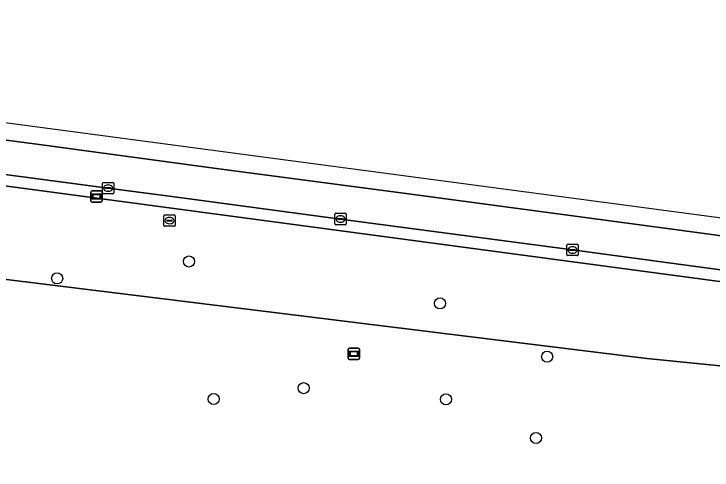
# Model space of a CAD drawing. Extents: x 161258 to 161838, y 380833 to 381727.
# Drawn here: x 161485.7 to 161547.1, y 381666 to 381706.2 of the extents above; entities that cross this region are included whole.
import ezdxf

# ---------------------------------------------------------------- set-up
doc = ezdxf.new("R2010")
doc.units = 0
for name, color, linetype in [('IMGEO_Berm_groen', 7, 'Continuous'), ('IMGEO_Boom', 7, 'Continuous'), ('IMGEO_Kolk', 7, 'Continuous'), ('IMGEO_Rijbaan_regionaal_gesloten', 7, 'Continuous'), ('IMGEO_Rioolput', 7, 'Continuous'), ('IMGEO_Verklikker', 7, 'Continuous'), ('IMGEO_Wegwijzer', 7, 'Continuous')]:
    doc.layers.add(name, color=color, linetype=linetype)

msp = doc.modelspace()

# ---------------------------------------------------------------- linework, layer by layer
at = {"layer": 'IMGEO_Berm_groen'}
for points in [[(161590.516, 381670.535), (161590.884, 381670.486), (161591.126, 381672.369), (161590.075, 381672.415), (161569.243, 381673.332), (161553.615, 381674.625), (161541.328, 381675.861), (161500, 381680.965), (161479.26, 381683.527), (161448.242, 381687.62), (161413.662, 381693.013), (161412.207, 381694.368), (161412.767, 381698.536), (161411.889, 381699.505), (161411.91, 381699.657), (161411.957, 381699.966), (161412.199, 381701.786), (161412.495, 381704.012), (161412.591, 381704.741), (161412.782, 381706.187)], [(161555.208, 381682.652), (161534.802, 381685.416), (161514.402, 381688.138), (161500, 381690.051), (161493.724, 381690.885), (161474.493, 381693.446), (161433.673, 381698.93), (161413.286, 381701.641), (161412.199, 381701.786), (161411.957, 381699.966), (161411.91, 381699.657), (161411.889, 381699.505), (161412.767, 381698.536), (161419.285, 381697.682), (161419.518, 381699.804), (161598.175, 381675.897)]]:
    msp.add_lwpolyline(points, dxfattribs=at)
msp.add_lwpolyline([(161419.518, 381699.804), (161419.285, 381697.682), (161412.767, 381698.536), (161412.207, 381694.368), (161413.662, 381693.013), (161448.242, 381687.62), (161479.26, 381683.527), (161500, 381680.965), (161541.328, 381675.861), (161553.615, 381674.625), (161569.243, 381673.332), (161590.075, 381672.415), (161591.126, 381672.369), (161591.138, 381672.463), (161591.581, 381672.404), (161593.354, 381672.734), (161595.231, 381672.953), (161597.877, 381673.07), (161598.175, 381675.897)], close=True, dxfattribs=at)
at = {"layer": 'IMGEO_Boom'}
for centre in [(161501.063, 381684.4), (161489.469, 381682.908), (161523.15, 381680.707), (161532.572, 381676.017), (161511.154, 381673.248), (161503.236, 381672.293), (161523.673, 381672.264), (161531.593, 381668.864)]:
    msp.add_circle(centre, 0.489, dxfattribs=at)
at = {"layer": 'IMGEO_Kolk'}
for p, q in [((161493.455, 381690.428), (161493.455, 381691.28)), ((161493.53, 381691.354), (161494.382, 381691.354)), ((161493.943, 381691.134), (161493.968, 381691.134)), ((161494.456, 381691.28), (161494.456, 381690.428)), ((161494.382, 381690.354), (161493.53, 381690.354)), ((161493.714, 381690.848), (161493.714, 381690.86)), ((161494.152, 381690.811), (161493.754, 381690.811)), ((161493.757, 381690.897), (161494.155, 381690.897)), ((161493.966, 381690.574), (161493.941, 381690.574)), ((161494.198, 381690.86), (161494.198, 381690.848)), ((161513.901, 381687.711), (161513.901, 381688.563)), ((161513.976, 381688.637), (161514.828, 381688.637)), ((161514.902, 381688.563), (161514.902, 381687.711)), ((161514.16, 381688.131), (161514.16, 381688.143)), ((161514.598, 381688.094), (161514.2, 381688.094)), ((161514.203, 381688.18), (161514.601, 381688.18)), ((161514.389, 381688.417), (161514.414, 381688.417)), ((161514.644, 381688.143), (161514.644, 381688.131)), ((161514.828, 381687.637), (161513.976, 381687.637)), ((161514.412, 381687.857), (161514.387, 381687.857)), ((161534.301, 381684.988), (161534.301, 381685.84)), ((161534.376, 381685.914), (161535.228, 381685.914)), ((161534.56, 381685.408), (161534.56, 381685.42)), ((161534.603, 381685.457), (161535.001, 381685.457)), ((161534.789, 381685.694), (161534.814, 381685.694)), ((161535.044, 381685.42), (161535.044, 381685.408)), ((161535.302, 381685.84), (161535.302, 381684.988)), ((161535.228, 381684.914), (161534.376, 381684.914)), ((161534.998, 381685.371), (161534.6, 381685.371)), ((161534.812, 381685.134), (161534.787, 381685.134))]:
    msp.add_line(p, q, dxfattribs=at)
for points in [[(161493.455, 381690.428), (161493.455, 381691.28)], [(161493.53, 381691.354), (161494.382, 381691.354)], [(161494.456, 381691.28), (161494.456, 381690.428)], [(161494.382, 381690.354), (161493.53, 381690.354)], [(161513.901, 381687.711), (161513.901, 381688.563)], [(161513.976, 381688.637), (161514.828, 381688.637)], [(161514.902, 381688.563), (161514.902, 381687.711)], [(161514.828, 381687.637), (161513.976, 381687.637)], [(161534.301, 381684.988), (161534.301, 381685.84)], [(161534.376, 381685.914), (161535.228, 381685.914)], [(161535.302, 381685.84), (161535.302, 381684.988)], [(161535.228, 381684.914), (161534.376, 381684.914)]]:
    msp.add_lwpolyline(points, dxfattribs=at)
for centre, radius, start, end in [((161493.532, 381691.278), 0.0765, 91.55205, 178.44795), ((161493.532, 381691.278), 0.0765, 91.55205, 178.44795), ((161494.38, 381691.278), 0.0765, 1.55205, 88.44795), ((161494.38, 381691.278), 0.0765, 1.55205, 88.44795), ((161493.532, 381690.43), 0.0765, 181.55205, 268.44795), ((161493.532, 381690.43), 0.0765, 181.55205, 268.44795), ((161493.754, 381690.857), 0.0403, 85.87752, 175.75265), ((161493.751, 381690.847), 0.0366, 178.93798, 274.71019), ((161494.155, 381690.854), 0.043, 264.86636, 352.45326), ((161494.159, 381690.859), 0.0386, 1.73085, 96.63898), ((161494.38, 381690.43), 0.0765, 271.55205, 358.44795), ((161494.38, 381690.43), 0.0765, 271.55205, 358.44795), ((161513.978, 381688.561), 0.0765, 91.55205, 178.44795), ((161513.978, 381688.561), 0.0765, 91.55205, 178.44795), ((161514.826, 381688.561), 0.0765, 1.55205, 88.44795), ((161514.826, 381688.561), 0.0765, 1.55205, 88.44795), ((161514.2, 381688.14), 0.0403, 85.87752, 175.75265), ((161514.197, 381688.13), 0.0366, 178.93798, 274.71019), ((161514.601, 381688.137), 0.043, 264.86636, 352.45326), ((161514.605, 381688.142), 0.0386, 1.73085, 96.63898), ((161513.978, 381687.713), 0.0765, 181.55205, 268.44795), ((161513.978, 381687.713), 0.0765, 181.55205, 268.44795), ((161514.826, 381687.713), 0.0765, 271.55205, 358.44795), ((161514.826, 381687.713), 0.0765, 271.55205, 358.44795), ((161534.378, 381685.838), 0.0765, 91.55205, 178.44795), ((161534.378, 381685.838), 0.0765, 91.55205, 178.44795), ((161534.6, 381685.417), 0.0403, 85.87752, 175.75265), ((161534.597, 381685.407), 0.0366, 178.93798, 274.71019), ((161535.001, 381685.414), 0.043, 264.86636, 352.45326), ((161535.005, 381685.419), 0.0386, 1.73085, 96.63898), ((161535.226, 381685.838), 0.0765, 1.55205, 88.44795), ((161535.226, 381685.838), 0.0765, 1.55205, 88.44795), ((161534.378, 381684.99), 0.0765, 181.55205, 268.44795), ((161534.378, 381684.99), 0.0765, 181.55205, 268.44795), ((161535.226, 381684.99), 0.0765, 271.55205, 358.44795), ((161535.226, 381684.99), 0.0765, 271.55205, 358.44795)]:
    msp.add_arc(centre, radius, start, end, dxfattribs=at)
for centre, major_axis, ratio, start_param, end_param in [((161493.942, 381690.854), (-0.387, 0.002), 0.722429, 4.712389, 7.853982), ((161493.967, 381690.854), (-0.39, 0.002), 0.717154, 1.570796, 4.712389), ((161514.388, 381688.137), (-0.387, 0.002), 0.722429, 4.712389, 7.853982), ((161514.413, 381688.137), (-0.39, 0.002), 0.717154, 1.570796, 4.712389), ((161534.788, 381685.414), (-0.387, 0.002), 0.722429, 4.712389, 7.853982), ((161534.813, 381685.414), (-0.39, 0.002), 0.717154, 1.570796, 4.712389)]:
    msp.add_ellipse(centre, major_axis=major_axis, ratio=ratio, start_param=start_param, end_param=end_param, dxfattribs=at)
at = {"layer": 'IMGEO_Rijbaan_regionaal_gesloten'}
for points in [[(161565.314, 381685.907), (161412.782, 381706.187), (161412.591, 381704.741), (161415.082, 381704.402), (161427.417, 381702.793), (161443.512, 381700.599), (161459.49, 381698.497), (161475.55, 381696.312), (161487.694, 381694.714), (161503.684, 381692.551), (161519.925, 381690.409), (161544.014, 381687.173), (161560.228, 381684.995)], [(161412.591, 381704.741), (161412.495, 381704.012), (161412.199, 381701.786), (161413.286, 381701.641), (161433.673, 381698.93), (161474.493, 381693.446), (161493.724, 381690.885), (161500, 381690.051), (161514.402, 381688.138), (161534.802, 381685.416), (161555.208, 381682.652), (161575.643, 381679.932), (161596.053, 381677.191), (161615.451, 381674.598), (161618.127, 381674.239), (161657.266, 381668.988), (161677.666, 381666.255), (161679.007, 381666.04)], [(161560.228, 381684.995), (161544.014, 381687.173), (161519.925, 381690.409), (161503.684, 381692.551), (161487.694, 381694.714), (161475.55, 381696.312), (161459.49, 381698.497), (161443.512, 381700.599), (161427.417, 381702.793), (161415.082, 381704.402), (161412.591, 381704.741)]]:
    msp.add_lwpolyline(points, dxfattribs=at)
at = {"layer": 'IMGEO_Rioolput'}
for p, q in [((161498.93, 381688.498), (161499.782, 381688.498)), ((161498.855, 381687.572), (161498.855, 381688.424)), ((161499.114, 381687.992), (161499.114, 381688.004)), ((161499.552, 381687.955), (161499.154, 381687.955)), ((161499.157, 381688.041), (161499.555, 381688.041)), ((161499.343, 381688.278), (161499.368, 381688.278)), ((161499.598, 381688.004), (161499.598, 381687.992)), ((161499.856, 381688.424), (161499.856, 381687.572)), ((161499.782, 381687.498), (161498.93, 381687.498)), ((161499.366, 381687.718), (161499.341, 381687.718))]:
    msp.add_line(p, q, dxfattribs=at)
for points in [[(161498.93, 381688.498), (161499.782, 381688.498)], [(161498.855, 381687.572), (161498.855, 381688.424)], [(161499.856, 381688.424), (161499.856, 381687.572)], [(161499.782, 381687.498), (161498.93, 381687.498)]]:
    msp.add_lwpolyline(points, dxfattribs=at)
for centre, radius, start, end in [((161498.932, 381688.422), 0.0765, 91.55205, 178.44795), ((161498.932, 381688.422), 0.0765, 91.55205, 178.44795), ((161499.78, 381688.422), 0.0765, 1.55205, 88.44795), ((161499.78, 381688.422), 0.0765, 1.55205, 88.44795), ((161499.154, 381688.001), 0.0403, 85.87752, 175.75265), ((161499.151, 381687.991), 0.0366, 178.93798, 274.71019), ((161499.555, 381687.998), 0.043, 264.86636, 352.45326), ((161499.559, 381688.003), 0.0386, 1.73085, 96.63898), ((161498.932, 381687.574), 0.0765, 181.55205, 268.44795), ((161498.932, 381687.574), 0.0765, 181.55205, 268.44795), ((161499.78, 381687.574), 0.0765, 271.55205, 358.44795), ((161499.78, 381687.574), 0.0765, 271.55205, 358.44795)]:
    msp.add_arc(centre, radius, start, end, dxfattribs=at)
for centre, major_axis, ratio, start_param, end_param in [((161499.342, 381687.998), (-0.387, 0.002), 0.722429, 4.712389, 7.853982), ((161499.367, 381687.998), (-0.39, 0.002), 0.717154, 1.570796, 4.712389)]:
    msp.add_ellipse(centre, major_axis=major_axis, ratio=ratio, start_param=start_param, end_param=end_param, dxfattribs=at)
at = {"layer": 'IMGEO_Verklikker'}
for p, q in [((161515.072, 381675.876), (161515.072, 381676.676)), ((161515.072, 381676.676), (161515.072, 381675.876)), ((161515.172, 381676.776), (161515.962, 381676.776)), ((161515.962, 381676.776), (161515.172, 381676.776)), ((161516.062, 381676.676), (161516.062, 381675.876)), ((161516.062, 381675.876), (161516.062, 381676.676)), ((161515.962, 381675.776), (161515.172, 381675.776)), ((161515.172, 381675.776), (161515.962, 381675.776))]:
    msp.add_line(p, q, dxfattribs=at)
for points in [[(161515.173, 381676.508), (161515.961, 381676.508), (161515.961, 381676.044), (161515.173, 381676.044), (161515.173, 381676.508)], [(161515.238, 381676.443), (161515.238, 381676.109), (161515.896, 381676.109), (161515.896, 381676.443), (161515.238, 381676.443)]]:
    msp.add_lwpolyline(points, dxfattribs=at)
for centre, start, end in [((161515.172, 381676.676), 90, 180), ((161515.172, 381676.676), 90, 180), ((161515.962, 381676.676), 0, 90), ((161515.962, 381676.676), 360, 90), ((161515.172, 381675.876), 180, 270), ((161515.172, 381675.876), 180, 270), ((161515.962, 381675.876), 270, 0), ((161515.962, 381675.876), 270, 0)]:
    msp.add_arc(centre, 0.1, start, end, dxfattribs=at)
at = {"layer": 'IMGEO_Wegwijzer'}
for p, q in [((161492.437, 381689.709), (161492.437, 381690.509)), ((161492.437, 381690.509), (161492.437, 381689.709)), ((161492.537, 381690.609), (161493.327, 381690.609)), ((161493.327, 381690.609), (161492.537, 381690.609)), ((161493.427, 381690.509), (161493.427, 381689.709)), ((161493.427, 381689.709), (161493.427, 381690.509)), ((161493.327, 381689.609), (161492.537, 381689.609)), ((161492.537, 381689.609), (161493.327, 381689.609))]:
    msp.add_line(p, q, dxfattribs=at)
for points in [[(161492.538, 381690.341), (161493.326, 381690.341), (161493.326, 381689.877), (161492.538, 381689.877), (161492.538, 381690.341)], [(161492.603, 381690.276), (161492.603, 381689.942), (161493.261, 381689.942), (161493.261, 381690.276), (161492.603, 381690.276)]]:
    msp.add_lwpolyline(points, dxfattribs=at)
for centre, start, end in [((161492.537, 381690.509), 90, 180), ((161492.537, 381690.509), 90, 180), ((161493.327, 381690.509), 0, 90), ((161493.327, 381690.509), 360, 90), ((161492.537, 381689.709), 180, 270), ((161492.537, 381689.709), 180, 270), ((161493.327, 381689.709), 270, 0), ((161493.327, 381689.709), 270, 0)]:
    msp.add_arc(centre, 0.1, start, end, dxfattribs=at)

doc.saveas('drawing.dxf')
